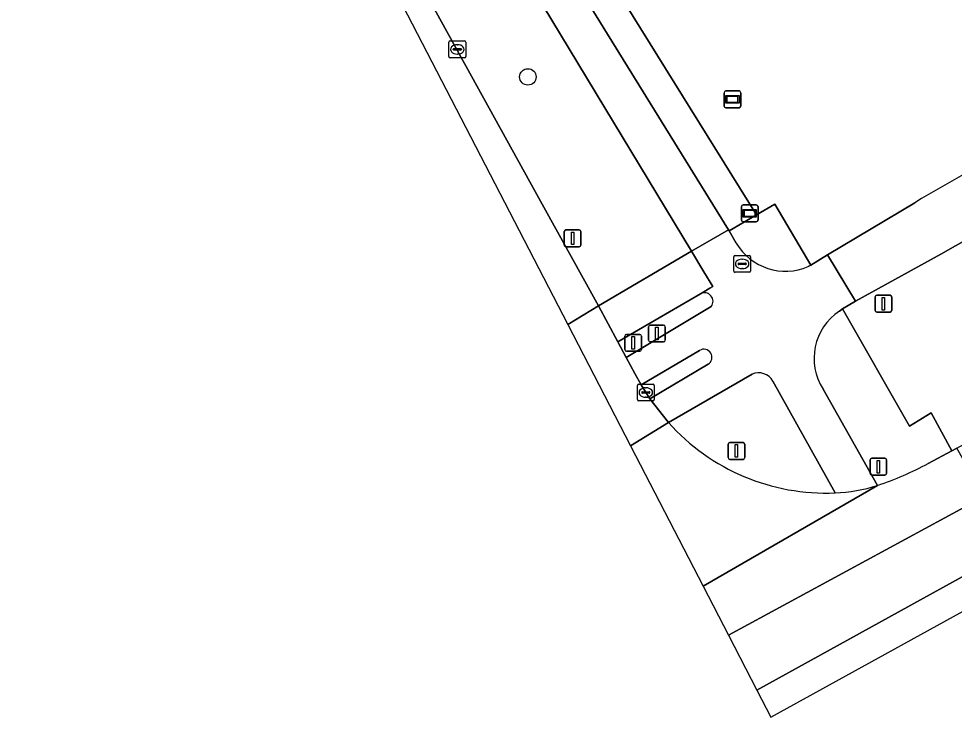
# Model space of a CAD drawing. Extents: x 162722 to 165104, y 384719 to 386284.
# Drawn here: x 163677 to 163732.6, y 384719.5 to 384761 of the extents above; entities that cross this region are included whole.
import ezdxf

# ---------------------------------------------------------------- set-up
doc = ezdxf.new("R2010")
doc.units = 0
for name, color, linetype in [('IMGEO_Berm_groen', 7, 'Continuous'), ('IMGEO_Boom', 7, 'Continuous'), ('IMGEO_Brandkraan', 7, 'Continuous'), ('IMGEO_Drukknoppaal', 7, 'Continuous'), ('IMGEO_Fietspad_gesloten', 7, 'Continuous'), ('IMGEO_Fietspad_open', 7, 'Continuous'), ('IMGEO_Kolk', 7, 'Continuous'), ('IMGEO_Lichtmast', 7, 'Continuous'), ('IMGEO_Rijbaan_lokaal_gesloten', 7, 'Continuous'), ('IMGEO_Rijbaan_regionaal_gesloten', 7, 'Continuous'), ('IMGEO_Verkeersbordpaal', 7, 'Continuous'), ('IMGEO_Verkeerseiland_groen', 7, 'Continuous'), ('IMGEO_Verkeerseiland_open', 7, 'Continuous'), ('IMGEO_Verkeersregelinstallatiepaal', 7, 'Continuous'), ('IMGEO_Verklikker', 7, 'Continuous'), ('IMGEO_Voetpad_open', 7, 'Continuous')]:
    doc.layers.add(name, color=color, linetype=linetype)

msp = doc.modelspace()

# ---------------------------------------------------------------- linework, layer by layer
at = {"layer": 'IMGEO_Berm_groen'}
for points in [[(163633.056, 384906.66), (163665.701, 384842.782), (163667.32, 384839.609), (163671.35, 384831.709), (163674.979, 384824.942), (163683.91, 384808.691), (163686.492, 384803.504), (163689.41, 384798.303), (163693.89, 384789.977), (163696.466, 384785.483), (163698.828, 384781.441), (163701.216, 384777.578), (163702.109, 384776.133), (163703.848, 384773.319), (163706.839, 384768.481), (163708.537, 384765.733), (163719.206, 384748.466), (163719.245, 384748.398), (163720.867, 384749.354), (163706.656, 384772.239), (163699.71, 384783.423), (163697.853, 384786.61), (163685.147, 384809.788), (163673.174, 384831.928)], [(163702.225, 384796.8), (163701.126, 384800.633), (163695.655, 384809.089), (163690.035, 384817.508), (163687.621, 384821.606), (163685.139, 384824.72), (163675.555, 384838.505), (163676.813, 384839.568), (163677.842, 384840.47), (163679.356, 384841.348), (163677.65, 384842.757), (163675.569, 384841.273), (163674.113, 384840.236), (163675.358, 384837.866), (163676.387, 384835.98), (163686.723, 384817.033), (163704.081, 384781.09), (163707.193, 384772.57), (163706.656, 384772.239), (163720.867, 384749.354), (163721.962, 384750), (163724.101, 384746.368), (163725.1, 384746.972), (163730.28, 384750.082)]]:
    msp.add_lwpolyline(points, dxfattribs=at)
msp.add_arc((163807.682, 384619.936), 151.424, 114.9583, 120.74148, dxfattribs=at)
at = {"layer": 'IMGEO_Boom'}
msp.add_circle((163707.278, 384757.565), 0.489, dxfattribs=at)
at = {"layer": 'IMGEO_Brandkraan'}
for p, q in [((163719.593, 384746.939), (163720.445, 384746.939)), ((163719.518, 384746.013), (163719.518, 384746.865)), ((163719.777, 384746.433), (163719.777, 384746.445)), ((163720.215, 384746.396), (163719.817, 384746.396)), ((163719.82, 384746.482), (163720.218, 384746.482)), ((163720.006, 384746.719), (163720.031, 384746.719)), ((163720.261, 384746.445), (163720.261, 384746.433)), ((163720.519, 384746.865), (163720.519, 384746.013)), ((163720.445, 384745.939), (163719.593, 384745.939)), ((163720.029, 384746.159), (163720.004, 384746.159))]:
    msp.add_line(p, q, dxfattribs=at)
for points in [[(163719.593, 384746.939), (163720.445, 384746.939)], [(163719.518, 384746.013), (163719.518, 384746.865)], [(163720.519, 384746.865), (163720.519, 384746.013)], [(163720.445, 384745.939), (163719.593, 384745.939)]]:
    msp.add_lwpolyline(points, dxfattribs=at)
for centre, radius, start, end in [((163719.595, 384746.863), 0.0765, 91.552, 178.448), ((163719.595, 384746.863), 0.0765, 91.552, 178.448), ((163720.443, 384746.863), 0.0765, 1.552, 88.448), ((163720.443, 384746.863), 0.0765, 1.552, 88.448), ((163719.817, 384746.442), 0.0403, 85.8775, 175.7526), ((163719.814, 384746.432), 0.0366, 178.938, 274.7102), ((163720.218, 384746.439), 0.043, 264.8664, 352.4533), ((163720.222, 384746.444), 0.0386, 1.7309, 96.639), ((163719.595, 384746.015), 0.0765, 181.552, 268.448), ((163719.595, 384746.015), 0.0765, 181.552, 268.448), ((163720.443, 384746.015), 0.0765, 271.552, 358.448), ((163720.443, 384746.015), 0.0765, 271.552, 358.448)]:
    msp.add_arc(centre, radius, start, end, dxfattribs=at)
for centre, major_axis, ratio, start_param, end_param in [((163720.005, 384746.439), (-0.387, 0.002), 0.722429, 4.712389, 7.853982), ((163720.03, 384746.439), (-0.39, 0.002), 0.717154, 1.570796, 4.712389)]:
    msp.add_ellipse(centre, major_axis=major_axis, ratio=ratio, start_param=start_param, end_param=end_param, dxfattribs=at)
at = {"layer": 'IMGEO_Drukknoppaal'}
for p, q in [((163714.451, 384741.898), (163714.451, 384742.698)), ((163714.451, 384742.698), (163714.451, 384741.898)), ((163714.551, 384742.798), (163715.341, 384742.798)), ((163715.341, 384742.798), (163714.551, 384742.798)), ((163715.441, 384742.698), (163715.441, 384741.898)), ((163715.441, 384741.898), (163715.441, 384742.698)), ((163715.341, 384741.798), (163714.551, 384741.798)), ((163714.551, 384741.798), (163715.341, 384741.798))]:
    msp.add_line(p, q, dxfattribs=at)
msp.add_lwpolyline([(163714.871, 384742.673), (163715.021, 384742.673), (163715.021, 384741.923), (163714.871, 384741.923), (163714.871, 384742.673)], dxfattribs=at)
for centre, start, end in [((163714.551, 384742.698), 90, 180), ((163714.551, 384742.698), 90, 180), ((163715.341, 384742.698), 0, 90), ((163715.341, 384742.698), 360, 90), ((163714.551, 384741.898), 180, 270), ((163714.551, 384741.898), 180, 270), ((163715.341, 384741.898), 270, 0), ((163715.341, 384741.898), 270, 0)]:
    msp.add_arc(centre, 0.1, start, end, dxfattribs=at)
at = {"layer": 'IMGEO_Fietspad_gesloten'}
for points in [[(163683.648, 384803.961), (163684.211, 384802.766), (163690.171, 384791.849), (163692.607, 384787.42), (163696.36, 384780.945), (163699.612, 384775.796), (163699.644, 384775.753), (163703.022, 384769.704), (163703.725, 384768.763), (163705.138, 384766.816), (163705.605, 384766.066), (163717.003, 384747.199), (163719.206, 384748.466), (163708.537, 384765.733), (163706.839, 384768.481), (163703.848, 384773.319), (163702.109, 384776.133), (163701.216, 384777.578), (163698.828, 384781.441), (163696.466, 384785.483), (163693.89, 384789.977), (163689.41, 384798.303), (163686.492, 384803.504), (163683.91, 384808.691)], [(163730.28, 384750.082), (163725.1, 384746.972), (163726.763, 384744.222), (163731.831, 384747.02), (163737.069, 384750), (163737.182, 384750.06)]]:
    msp.add_lwpolyline(points, dxfattribs=at)
msp.add_arc((163807.682, 384619.936), 151.424, 114.9583, 120.74148, dxfattribs=at)
at = {"layer": 'IMGEO_Fietspad_open'}
for points in [[(163721.962, 384750), (163720.867, 384749.354), (163719.245, 384748.398), (163719.664, 384747.674)], [(163723.95, 384746.276), (163724.101, 384746.368), (163721.962, 384750)], [(163719.664, 384747.674), (163719.245, 384748.398), (163719.206, 384748.466), (163717.003, 384747.199), (163717.741, 384745.976), (163718.274, 384745.094), (163718.096, 384744.991), (163717.738, 384744.782), (163717.539, 384744.666)], [(163725.8, 384743.625), (163725.991, 384743.777), (163726.763, 384744.222), (163725.1, 384746.972), (163724.101, 384746.368), (163723.95, 384746.276)], [(163718.185, 384743.904), (163713.114, 384740.88), (163713.64, 384739.915), (163714.007, 384739.252), (163717.485, 384741.296)], [(163717.993, 384740.471), (163714.537, 384738.418), (163715.637, 384736.998), (163720.606, 384739.886)], [(163721.848, 384739.463), (163725.546, 384732.82)], [(163728.075, 384733.263), (163724.839, 384738.994)]]:
    msp.add_lwpolyline(points, dxfattribs=at)
for centre, radius, start, end in [((163722.61, 384749.437), 3.433, 210.8984, 292.9712), ((163722.61, 384749.437), 3.433, 210.8984, 292.9712), ((163717.774, 384744.21), 0.513, 323.3214, 117.2591), ((163727.641, 384740.828), 3.349, 123.3524, 213.2009), ((163717.735, 384740.881), 0.484, 302.2345, 121.0115), ((163720.988, 384738.972), 0.991, 29.7174, 112.667), ((163725.228, 384742.075), 9.26, 271.9667, 287.9044)]:
    msp.add_arc(centre, radius, start, end, dxfattribs=at)
at = {"layer": 'IMGEO_Kolk'}
for p, q in [((163702.584, 384758.776), (163702.584, 384759.628)), ((163702.659, 384759.702), (163703.511, 384759.702)), ((163702.843, 384759.196), (163702.843, 384759.208)), ((163702.886, 384759.245), (163703.284, 384759.245)), ((163703.072, 384759.482), (163703.097, 384759.482)), ((163703.327, 384759.208), (163703.327, 384759.196)), ((163703.585, 384759.628), (163703.585, 384758.776)), ((163703.511, 384758.702), (163702.659, 384758.702)), ((163703.281, 384759.159), (163702.883, 384759.159)), ((163703.095, 384758.922), (163703.07, 384758.922)), ((163713.79, 384738.364), (163713.79, 384739.216)), ((163713.865, 384739.29), (163714.717, 384739.29)), ((163714.791, 384739.216), (163714.791, 384738.364)), ((163714.049, 384738.784), (163714.049, 384738.796)), ((163714.487, 384738.747), (163714.089, 384738.747)), ((163714.092, 384738.833), (163714.49, 384738.833)), ((163714.278, 384739.07), (163714.303, 384739.07)), ((163714.533, 384738.796), (163714.533, 384738.784)), ((163714.717, 384738.29), (163713.865, 384738.29)), ((163714.301, 384738.51), (163714.276, 384738.51))]:
    msp.add_line(p, q, dxfattribs=at)
for points in [[(163702.584, 384758.776), (163702.584, 384759.628)], [(163702.659, 384759.702), (163703.511, 384759.702)], [(163703.585, 384759.628), (163703.585, 384758.776)], [(163703.511, 384758.702), (163702.659, 384758.702)], [(163713.79, 384738.364), (163713.79, 384739.216)], [(163713.865, 384739.29), (163714.717, 384739.29)], [(163714.791, 384739.216), (163714.791, 384738.364)], [(163714.717, 384738.29), (163713.865, 384738.29)]]:
    msp.add_lwpolyline(points, dxfattribs=at)
for centre, radius, start, end in [((163702.661, 384759.626), 0.0765, 91.552, 178.448), ((163702.661, 384759.626), 0.0765, 91.552, 178.448), ((163702.883, 384759.205), 0.0403, 85.8775, 175.7526), ((163702.88, 384759.195), 0.0366, 178.938, 274.7102), ((163703.284, 384759.202), 0.043, 264.8664, 352.4533), ((163703.288, 384759.207), 0.0386, 1.7309, 96.639), ((163703.509, 384759.626), 0.0765, 1.552, 88.448), ((163703.509, 384759.626), 0.0765, 1.552, 88.448), ((163702.661, 384758.778), 0.0765, 181.552, 268.448), ((163702.661, 384758.778), 0.0765, 181.552, 268.448), ((163703.509, 384758.778), 0.0765, 271.552, 358.448), ((163703.509, 384758.778), 0.0765, 271.552, 358.448), ((163713.867, 384739.214), 0.0765, 91.552, 178.448), ((163713.867, 384739.214), 0.0765, 91.552, 178.448), ((163714.715, 384739.214), 0.0765, 1.552, 88.448), ((163714.715, 384739.214), 0.0765, 1.552, 88.448), ((163714.089, 384738.793), 0.0403, 85.8775, 175.7526), ((163714.086, 384738.783), 0.0366, 178.938, 274.7102), ((163714.49, 384738.79), 0.043, 264.8664, 352.4533), ((163714.494, 384738.795), 0.0386, 1.7309, 96.639), ((163713.867, 384738.366), 0.0765, 181.552, 268.448), ((163713.867, 384738.366), 0.0765, 181.552, 268.448), ((163714.715, 384738.366), 0.0765, 271.552, 358.448), ((163714.715, 384738.366), 0.0765, 271.552, 358.448)]:
    msp.add_arc(centre, radius, start, end, dxfattribs=at)
for centre, major_axis, ratio, start_param, end_param in [((163703.071, 384759.202), (-0.387, 0.002), 0.722429, 4.712389, 7.853982), ((163703.096, 384759.202), (-0.39, 0.002), 0.717154, 1.570796, 4.712389), ((163714.277, 384738.79), (-0.387, 0.002), 0.722429, 4.712389, 7.853982), ((163714.302, 384738.79), (-0.39, 0.002), 0.717154, 1.570796, 4.712389)]:
    msp.add_ellipse(centre, major_axis=major_axis, ratio=ratio, start_param=start_param, end_param=end_param, dxfattribs=at)
at = {"layer": 'IMGEO_Lichtmast'}
for p, q in [((163709.442, 384747.56), (163709.442, 384748.36)), ((163709.442, 384748.36), (163709.442, 384747.56)), ((163709.542, 384748.46), (163710.332, 384748.46)), ((163710.332, 384748.46), (163709.542, 384748.46)), ((163710.432, 384748.36), (163710.432, 384747.56)), ((163710.432, 384747.56), (163710.432, 384748.36)), ((163710.332, 384747.46), (163709.542, 384747.46)), ((163709.542, 384747.46), (163710.332, 384747.46))]:
    msp.add_line(p, q, dxfattribs=at)
msp.add_lwpolyline([(163709.862, 384748.335), (163710.012, 384748.335), (163710.012, 384747.585), (163709.862, 384747.585), (163709.862, 384748.335)], dxfattribs=at)
for centre, start, end in [((163709.542, 384748.36), 90, 180), ((163709.542, 384748.36), 90, 180), ((163710.332, 384748.36), 0, 90), ((163710.332, 384748.36), 360, 90), ((163709.542, 384747.56), 180, 270), ((163709.542, 384747.56), 180, 270), ((163710.332, 384747.56), 270, 0), ((163710.332, 384747.56), 270, 0)]:
    msp.add_arc(centre, 0.1, start, end, dxfattribs=at)
at = {"layer": 'IMGEO_Rijbaan_lokaal_gesloten'}
for points in [[(163682.305, 384798.021), (163681.466, 384800.027), (163680.308, 384802.845), (163679.379, 384805.092), (163677.872, 384804.294), (163709.652, 384742.827)], [(163709.652, 384742.827), (163711.47, 384743.94), (163708.136, 384750), (163696.164, 384771.708), (163695.046, 384773.742), (163686.235, 384789.746)]]:
    msp.add_lwpolyline(points, dxfattribs=at)
msp.add_lwpolyline([(163713.38, 384735.617), (163715.637, 384736.998), (163714.537, 384738.418), (163714.007, 384739.252), (163713.64, 384739.915), (163713.114, 384740.88), (163712.62, 384741.8), (163711.47, 384743.94), (163709.652, 384742.827)], close=True, dxfattribs=at)
at = {"layer": 'IMGEO_Rijbaan_regionaal_gesloten'}
for points in [[(163715.637, 384736.998), (163713.38, 384735.617), (163717.694, 384727.272)], [(163719.207, 384724.346), (163734.41, 384732.597), (163734.181, 384733.002), (163732.778, 384735.485), (163732.485, 384735.324), (163731.084, 384734.569)], [(163717.694, 384727.272), (163728.075, 384733.263)], [(163728.075, 384733.263), (163717.694, 384727.272), (163719.207, 384724.346)]]:
    msp.add_lwpolyline(points, dxfattribs=at)
for points in [[(163720.897, 384721.078), (163736.157, 384729.509), (163734.41, 384732.597), (163719.207, 384724.346)], [(163721.729, 384719.468), (163737.053, 384727.92), (163736.157, 384729.509), (163720.897, 384721.078)]]:
    msp.add_lwpolyline(points, close=True, dxfattribs=at)
for centre, radius, start, end in [((163724.997, 384745.358), 12.55, 221.7701, 272.5057), ((163721.603, 384752.293), 20.1, 288.782, 298.1427), ((163725.228, 384742.075), 9.26, 271.9667, 287.9044)]:
    msp.add_arc(centre, radius, start, end, dxfattribs=at)
at = {"layer": 'IMGEO_Verkeersbordpaal'}
for p, q in [((163727.921, 384743.672), (163727.921, 384744.472)), ((163727.921, 384744.472), (163727.921, 384743.672)), ((163728.021, 384744.572), (163728.811, 384744.572)), ((163728.811, 384744.572), (163728.021, 384744.572)), ((163728.911, 384744.472), (163728.911, 384743.672)), ((163728.911, 384743.672), (163728.911, 384744.472)), ((163728.811, 384743.572), (163728.021, 384743.572)), ((163728.021, 384743.572), (163728.811, 384743.572)), ((163719.279, 384735.814), (163720.069, 384735.814)), ((163720.069, 384735.814), (163719.279, 384735.814)), ((163719.179, 384734.914), (163719.179, 384735.714)), ((163719.179, 384735.714), (163719.179, 384734.914)), ((163720.169, 384735.714), (163720.169, 384734.914)), ((163720.169, 384734.914), (163720.169, 384735.714)), ((163720.069, 384734.814), (163719.279, 384734.814)), ((163719.279, 384734.814), (163720.069, 384734.814))]:
    msp.add_line(p, q, dxfattribs=at)
for points in [[(163728.341, 384744.447), (163728.491, 384744.447), (163728.491, 384743.697), (163728.341, 384743.697), (163728.341, 384744.447)], [(163719.599, 384735.689), (163719.749, 384735.689), (163719.749, 384734.939), (163719.599, 384734.939), (163719.599, 384735.689)]]:
    msp.add_lwpolyline(points, dxfattribs=at)
for centre, start, end in [((163728.021, 384744.472), 90, 180), ((163728.021, 384744.472), 90, 180), ((163728.811, 384744.472), 0, 90), ((163728.811, 384744.472), 360, 90), ((163728.021, 384743.672), 180, 270), ((163728.021, 384743.672), 180, 270), ((163728.811, 384743.672), 270, 0), ((163728.811, 384743.672), 270, 0), ((163719.279, 384735.714), 90, 180), ((163719.279, 384735.714), 90, 180), ((163720.069, 384735.714), 0, 90), ((163720.069, 384735.714), 360, 90), ((163719.279, 384734.914), 180, 270), ((163719.279, 384734.914), 180, 270), ((163720.069, 384734.914), 270, 0), ((163720.069, 384734.914), 270, 0)]:
    msp.add_arc(centre, 0.1, start, end, dxfattribs=at)
at = {"layer": 'IMGEO_Verkeerseiland_groen'}
for points in [[(163695.046, 384773.742), (163696.164, 384771.708), (163708.136, 384750), (163711.47, 384743.94), (163717.003, 384747.199), (163705.605, 384766.066)], [(163737.182, 384750.06), (163737.069, 384750), (163731.831, 384747.02), (163726.763, 384744.222), (163725.991, 384743.777), (163729.959, 384736.781), (163731.259, 384737.571), (163732.485, 384735.324), (163732.778, 384735.485), (163737.356, 384738.002), (163738.744, 384738.76), (163753.982, 384747.246), (163750.241, 384748.35), (163736.931, 384740.989)], [(163720.606, 384739.886), (163715.637, 384736.998)], [(163725.546, 384732.82), (163721.848, 384739.463)]]:
    msp.add_lwpolyline(points, dxfattribs=at)
for centre, radius, start, end in [((163720.988, 384738.972), 0.991, 29.7174, 112.667), ((163724.997, 384745.358), 12.55, 221.7701, 272.5057)]:
    msp.add_arc(centre, radius, start, end, dxfattribs=at)
at = {"layer": 'IMGEO_Verkeerseiland_open'}
for points in [[(163717.539, 384744.666), (163712.62, 384741.8), (163713.114, 384740.88), (163718.185, 384743.904)], [(163717.485, 384741.296), (163714.007, 384739.252), (163714.537, 384738.418), (163717.993, 384740.471)]]:
    msp.add_lwpolyline(points, dxfattribs=at)
for centre, radius, start, end in [((163717.774, 384744.21), 0.513, 323.3214, 117.2591), ((163717.735, 384740.881), 0.484, 302.2345, 121.0115)]:
    msp.add_arc(centre, radius, start, end, dxfattribs=at)
at = {"layer": 'IMGEO_Verkeersregelinstallatiepaal'}
for p, q in [((163713.039, 384741.348), (163713.039, 384742.148)), ((163713.039, 384742.148), (163713.039, 384741.348)), ((163713.139, 384742.248), (163713.929, 384742.248)), ((163713.929, 384742.248), (163713.139, 384742.248)), ((163714.029, 384742.148), (163714.029, 384741.348)), ((163714.029, 384741.348), (163714.029, 384742.148)), ((163713.929, 384741.248), (163713.139, 384741.248)), ((163713.139, 384741.248), (163713.929, 384741.248)), ((163727.62, 384733.976), (163727.62, 384734.776)), ((163727.62, 384734.776), (163727.62, 384733.976)), ((163727.72, 384734.876), (163728.51, 384734.876)), ((163728.51, 384734.876), (163727.72, 384734.876)), ((163728.61, 384734.776), (163728.61, 384733.976)), ((163728.61, 384733.976), (163728.61, 384734.776)), ((163728.51, 384733.876), (163727.72, 384733.876)), ((163727.72, 384733.876), (163728.51, 384733.876))]:
    msp.add_line(p, q, dxfattribs=at)
for points in [[(163713.459, 384742.123), (163713.609, 384742.123), (163713.609, 384741.373), (163713.459, 384741.373), (163713.459, 384742.123)], [(163728.04, 384734.751), (163728.19, 384734.751), (163728.19, 384734.001), (163728.04, 384734.001), (163728.04, 384734.751)]]:
    msp.add_lwpolyline(points, dxfattribs=at)
for centre, start, end in [((163713.139, 384742.148), 90, 180), ((163713.139, 384742.148), 90, 180), ((163713.929, 384742.148), 0, 90), ((163713.929, 384742.148), 360, 90), ((163713.139, 384741.348), 180, 270), ((163713.139, 384741.348), 180, 270), ((163713.929, 384741.348), 270, 0), ((163713.929, 384741.348), 270, 0), ((163727.72, 384734.776), 90, 180), ((163727.72, 384734.776), 90, 180), ((163728.51, 384734.776), 0, 90), ((163728.51, 384734.776), 360, 90), ((163727.72, 384733.976), 180, 270), ((163727.72, 384733.976), 180, 270), ((163728.51, 384733.976), 270, 0), ((163728.51, 384733.976), 270, 0)]:
    msp.add_arc(centre, 0.1, start, end, dxfattribs=at)
at = {"layer": 'IMGEO_Verklikker'}
for p, q in [((163718.946, 384755.826), (163718.946, 384756.626)), ((163718.946, 384756.626), (163718.946, 384755.826)), ((163719.046, 384756.726), (163719.836, 384756.726)), ((163719.836, 384756.726), (163719.046, 384756.726)), ((163719.936, 384756.626), (163719.936, 384755.826)), ((163719.936, 384755.826), (163719.936, 384756.626)), ((163719.836, 384755.726), (163719.046, 384755.726)), ((163719.046, 384755.726), (163719.836, 384755.726)), ((163719.971, 384749.048), (163719.971, 384749.848)), ((163719.971, 384749.848), (163719.971, 384749.048)), ((163720.071, 384749.948), (163720.861, 384749.948)), ((163720.861, 384749.948), (163720.071, 384749.948)), ((163720.961, 384749.848), (163720.961, 384749.048)), ((163720.961, 384749.048), (163720.961, 384749.848)), ((163720.861, 384748.948), (163720.071, 384748.948)), ((163720.071, 384748.948), (163720.861, 384748.948))]:
    msp.add_line(p, q, dxfattribs=at)
for points in [[(163719.047, 384756.458), (163719.835, 384756.458), (163719.835, 384755.994), (163719.047, 384755.994), (163719.047, 384756.458)], [(163719.112, 384756.393), (163719.112, 384756.059), (163719.77, 384756.059), (163719.77, 384756.393), (163719.112, 384756.393)], [(163720.072, 384749.68), (163720.86, 384749.68), (163720.86, 384749.216), (163720.072, 384749.216), (163720.072, 384749.68)], [(163720.137, 384749.615), (163720.137, 384749.281), (163720.795, 384749.281), (163720.795, 384749.615), (163720.137, 384749.615)]]:
    msp.add_lwpolyline(points, dxfattribs=at)
for centre, start, end in [((163719.046, 384756.626), 90, 180), ((163719.046, 384756.626), 90, 180), ((163719.836, 384756.626), 0, 90), ((163719.836, 384756.626), 360, 90), ((163719.046, 384755.826), 180, 270), ((163719.046, 384755.826), 180, 270), ((163719.836, 384755.826), 270, 0), ((163719.836, 384755.826), 270, 0), ((163720.071, 384749.848), 90, 180), ((163720.071, 384749.848), 90, 180), ((163720.861, 384749.848), 0, 90), ((163720.861, 384749.848), 360, 90), ((163720.071, 384749.048), 180, 270), ((163720.071, 384749.048), 180, 270), ((163720.861, 384749.048), 270, 0), ((163720.861, 384749.048), 270, 0)]:
    msp.add_arc(centre, 0.1, start, end, dxfattribs=at)
at = {"layer": 'IMGEO_Voetpad_open'}
msp.add_lwpolyline([(163717.539, 384744.666), (163717.738, 384744.782), (163718.096, 384744.991), (163718.274, 384745.094), (163717.741, 384745.976), (163717.003, 384747.199), (163711.47, 384743.94), (163712.62, 384741.8)], close=True, dxfattribs=at)
for points in [[(163725.991, 384743.777), (163725.8, 384743.625)], [(163731.084, 384734.569), (163732.485, 384735.324), (163731.259, 384737.571), (163729.959, 384736.781), (163725.991, 384743.777)], [(163724.839, 384738.994), (163728.075, 384733.263)]]:
    msp.add_lwpolyline(points, dxfattribs=at)
for centre, radius, start, end in [((163727.641, 384740.828), 3.349, 123.3524, 213.2009), ((163721.603, 384752.293), 20.1, 288.782, 298.1427)]:
    msp.add_arc(centre, radius, start, end, dxfattribs=at)

doc.saveas('drawing.dxf')
